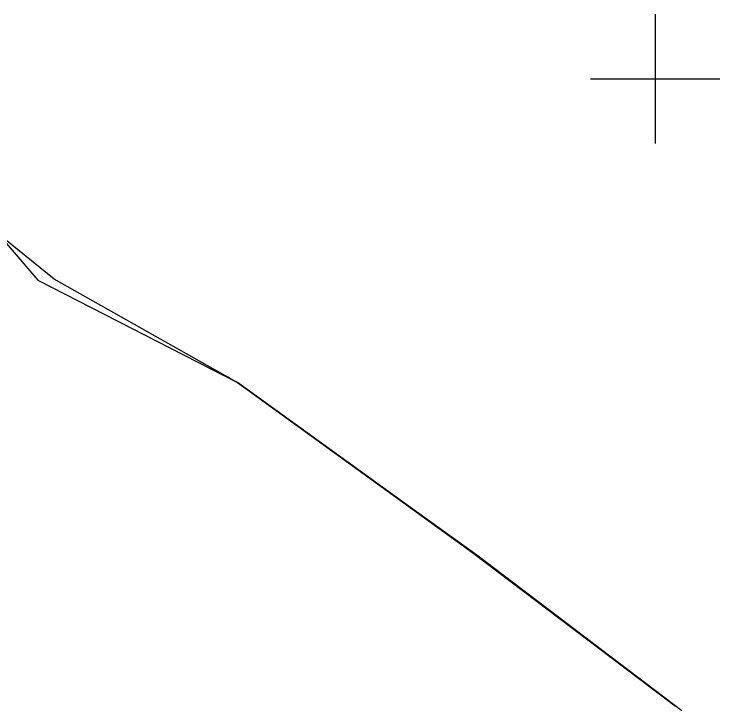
# Model space of a CAD drawing. Extents: x 641898 to 642452, y 6471715 to 6472255.
# Drawn here: x 642125.22 to 642152.5, y 6472125.59 to 6472152.5 of the extents above; entities that cross this region are included whole.
import ezdxf

# ---------------------------------------------------------------- set-up
doc = ezdxf.new("R2010")
doc.units = 0
doc.layers.add('PIIR', color=7, linetype='Continuous')
doc.layers.add('VORK', color=7, linetype='Continuous')

msp = doc.modelspace()

# ---------------------------------------------------------------- linework, layer by layer
at = {"layer": 'PIIR'}
for p, q in [((642124.59, 6472144.01), (642126.14, 6472142.23)), ((642126.77, 6472142.26), (642124.59, 6472144.01)), ((642126.14, 6472142.23), (642133.85, 6472138.27)), ((642133.48, 6472138.48), (642126.77, 6472142.26)), ((642133.58, 6472138.41), (642133.48, 6472138.48)), ((642133.85, 6472138.27), (642133.58, 6472138.41)), ((642133.85, 6472138.27), (642142.95, 6472131.7)), ((642140.77, 6472133.28), (642133.85, 6472138.27)), ((642143.1, 6472131.61), (642140.77, 6472133.28)), ((642142.95, 6472131.7), (642150.78, 6472125.77)), ((642151.03, 6472125.59), (642143.1, 6472131.61))]:
    msp.add_line(p, q, dxfattribs=at)
at = {"layer": 'VORK'}
for p, q in [((642150, 6472152.5), (642150, 6472147.5)), ((642147.5, 6472150), (642152.5, 6472150))]:
    msp.add_line(p, q, dxfattribs=at)

doc.saveas('drawing.dxf')
